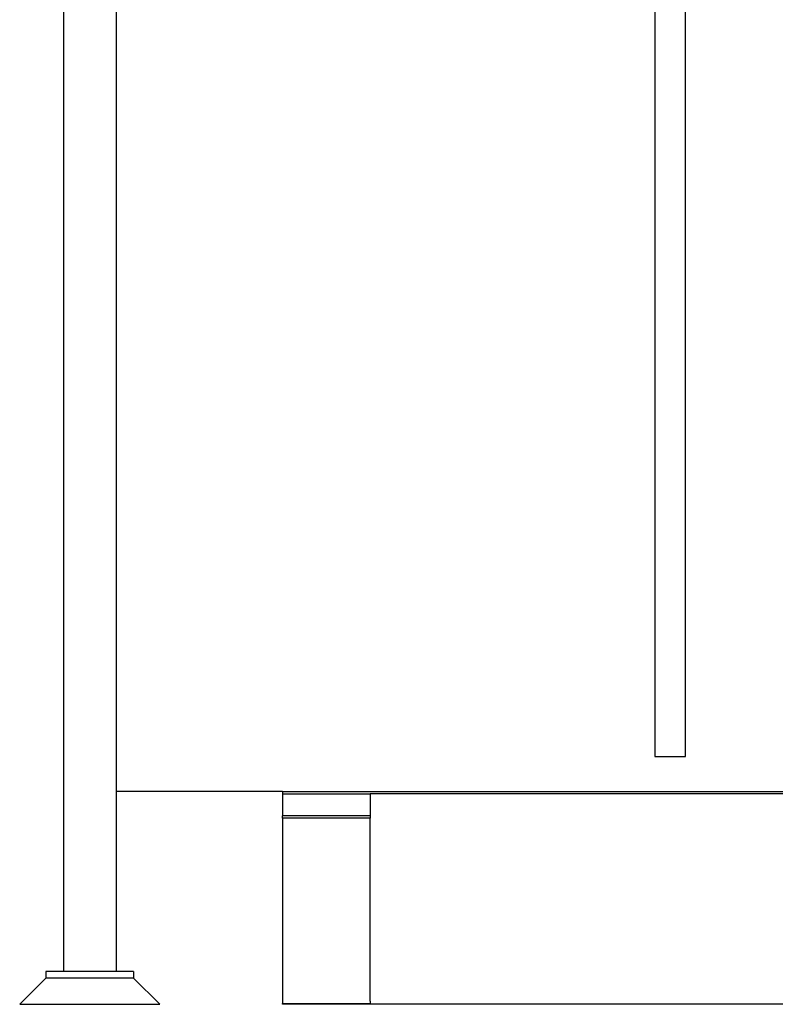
# Model space of a CAD drawing. Header units: inches. Extents: x 24 to 1128, y -69 to 748.
# Tile 539 of 656: x 898 to 941, y 162 to 218. Entities that reach past the tile are written whole.
import ezdxf

# ---------------------------------------------------------------- set-up
doc = ezdxf.new("R2010")
doc.units = ezdxf.units.IN
doc.header["$LTSCALE"] = 32
doc.header["$MEASUREMENT"] = 0
doc.layers.add('Visible (ANSI)', color=7, linetype='Continuous', lineweight=30)

msp = doc.modelspace()

# ---------------------------------------------------------------- linework, layer by layer
at = {"layer": 'Visible (ANSI)'}
for p, q in [((900.03453, 267.40444), (900.03453, 164.10867)), ((903.03453, 267.40444), (903.03453, 164.10867)), ((933.78453, 235.98367), (933.78453, 176.36817)), ((935.53453, 176.36817), (935.53453, 235.98367)), ((933.78453, 176.36817), (935.53453, 176.36817)), ((912.53453, 174.36817), (903.03453, 174.36817)), ((912.53453, 174.36817), (912.53453, 174.23367)), ((912.53453, 174.36817), (960.30987, 174.36817)), ((912.53453, 174.23367), (917.53453, 174.23367)), ((912.53453, 174.23367), (912.53453, 172.98367)), ((961.55533, 174.23367), (917.53453, 174.23367)), ((917.53453, 174.23367), (917.53453, 172.98367)), ((962.22766, 174.23367), (917.53453, 174.23367)), ((912.53453, 172.84585), (912.53453, 172.98367)), ((917.53453, 172.98367), (912.53453, 172.98367)), ((917.53453, 172.98367), (917.53453, 172.84585)), ((917.53453, 172.84585), (912.53453, 172.84585)), ((912.53453, 172.84585), (912.53453, 162.27197)), ((917.53453, 162.44526), (917.53453, 172.84585)), ((904.03453, 164.10867), (899.03453, 164.10867)), ((899.03453, 164.10867), (899.03453, 163.73367)), ((904.03453, 164.10867), (904.03453, 163.73367)), ((899.03453, 163.73367), (897.53453, 162.23367)), ((904.03453, 163.73367), (899.03453, 163.73367)), ((904.03453, 163.73367), (899.03453, 163.73367)), ((904.03453, 163.73367), (905.53453, 162.23367)), ((917.53453, 162.42109), (917.53453, 162.23367)), ((897.53453, 162.23367), (905.53453, 162.23367)), ((912.53453, 162.23367), (912.53453, 162.27197)), ((912.53453, 162.27197), (917.53453, 162.27197)), ((917.53453, 162.23367), (912.53453, 162.23367)), ((979.57953, 162.23367), (917.53453, 162.23367))]:
    msp.add_line(p, q, dxfattribs=at)
msp.add_arc((917.35953, 162.42109), 0.175, 0, 7.939721, dxfattribs=at)

doc.saveas('drawing.dxf')
